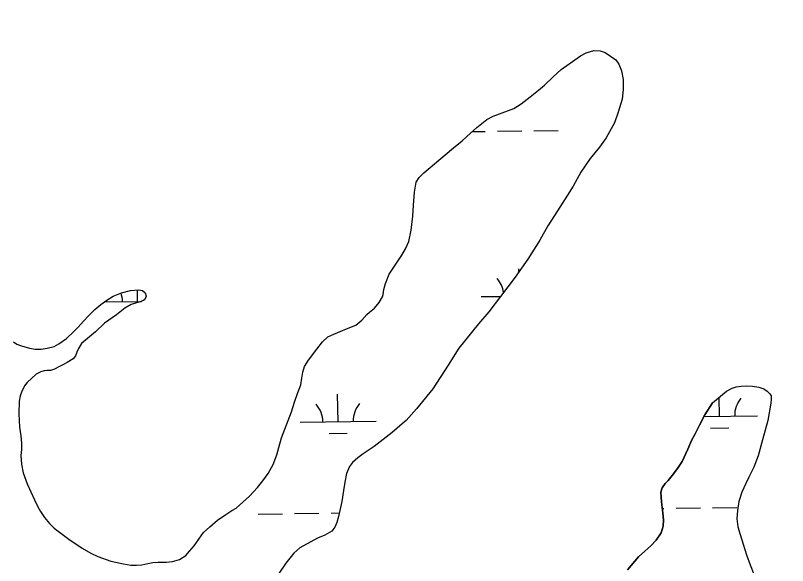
# Model space of a CAD drawing. Extents: x 3767014 to 3805179, y 361544 to 387384.
# Drawn here: x 3787061 to 3788077, y 368556 to 369279 of the extents above; entities that cross this region are included whole.
import ezdxf

# ---------------------------------------------------------------- set-up
doc = ezdxf.new("R2010")
doc.units = 0
for name, color, linetype in [('V-RIVR-EDGE', 7, 'Continuous'), ('V-TOPO-SHOR', 7, 'Continuous'), ('V-WETL-SWMP', 7, 'Continuous')]:
    doc.layers.add(name, color=color, linetype=linetype)

msp = doc.modelspace()

# ---------------------------------------------------------------- linework, layer by layer
at = {"layer": 'V-RIVR-EDGE'}
msp.add_spline([(3785266.865, 377529.211), (3785342.8, 377494.248), (3785391.258, 377467.439), (3785439.72, 377442.249), (3785475.246, 377418.707), (3785525.316, 377389.469), (3785575.383, 377359.422), (3785621.413, 377331.811), (3785722.351, 377269.288), (3785796.661, 377231.094), (3785852.385, 377199.415), (3785928.324, 377166.069), (3785964.678, 377149.804), (3786028.506, 377124.576), (3786060.018, 377113.175), (3786092.316, 377092.068), (3786117.34, 377073.405), (3786135.083, 377053.143), (3786154.458, 377039.347), (3786176.258, 377024.735), (3786206.946, 377006.867), (3786256.211, 376979.248), (3786328.098, 376942.677), (3786374.949, 376919.917), (3786491.265, 376862.208), (3786553.467, 376833.749), (3786619.713, 376805.279), (3786729.589, 376759.718), (3786796.656, 376736.099), (3786845.136, 376718.187), (3786867.767, 376712.469), (3787003.51, 376661.992), (3787089.16, 376631.048), (3787163.496, 376603.367), (3787230.559, 376578.13), (3787257.223, 376568.359), (3787300.044, 376551.27), (3787354.992, 376532.533), (3787409.127, 376512.181), (3787544.074, 376466.558), (3787612.756, 376442.126), (3787657.197, 376425.841), (3787730.724, 376398.162), (3787781.63, 376380.244), (3787834.96, 376361.511), (3787891.524, 376341.961), (3787940, 376322.432), (3787998.976, 376297.215), (3788050.697, 376281.721), (3788117.768, 376259.719), (3788176.757, 376240.164), (3788221.198, 376223.879), (3788259.981, 376209.226), (3788406.252, 376164.383), (3788541.215, 376125.23), (3788606.67, 376104.041), (3788679.39, 376077.173), (3788748.889, 376055.974), (3788871.693, 376005.528), (3788969.454, 375966.467), (3789047.013, 375933.926), (3789119.723, 375903.014), (3789155.253, 375881.09), (3789182.716, 375867.274), (3789214.225, 375854.256), (3789257.04, 375834.74), (3789281.286, 375828.21), (3789303.105, 375821.686), (3789328.955, 375809.491), (3789367.724, 375789.177), (3789414.577, 375767.225), (3789468.708, 375745.255), (3789509.105, 375728.981), (3789555.157, 375710.266), (3789585.849, 375694.015), (3789620.578, 375675.328), (3789681.97, 375646.062), (3789753.859, 375610.3), (3789792.633, 375591.603), (3789842.712, 375566.408), (3789897.64, 375539.584), (3789938.019, 375516.03), (3789968.727, 375506.25), (3790004.289, 375497.265), (3790030.972, 375494.773), (3790047.128, 375487.455), (3790077.007, 375469.589), (3790124.633, 375433.077), (3790192.442, 375382.768), (3790252.165, 375332.478), (3790290.91, 375302.459), (3790337.741, 375271.611), (3790406.357, 375220.491), (3790469.329, 375175.855), (3790570.248, 375106.054), (3790647.751, 375050.868), (3790691.367, 375028.115), (3790744.667, 374997.251), (3790806.838, 374955.852), (3790873.863, 374915.249), (3790932, 374877.903), (3791002.231, 374825.97), (3791052.265, 374782.175), (3791082.927, 374753.793), (3791131.331, 374705.149), (3791170.05, 374664.616), (3791192.631, 374638.681), (3791220.891, 374620.01), (3791288.67, 374557.569), (3791322.577, 374533.223), (3791362.944, 374504.817), (3791396.042, 374480.473), (3791434.785, 374449.645), (3791482.407, 374411.517), (3791534.052, 374365.291), (3791646.192, 374254.216), (3791707.514, 374196.644), (3791738.968, 374161.791), (3791773.65, 374123.694), (3791803.497, 374092.888), (3791829.321, 374070.18), (3791830.912, 374059.662), (3791837.316, 374032.958), (3791849.409, 374017.562), (3791884.123, 373992.405), (3791930.977, 373971.262), (3791954.393, 373955.838), (3791993.134, 373924.202), (3792026.979, 373874.785), (3792047.912, 373836.722), (3792063.186, 373799.482), (3792086.509, 373746.857), (3792112.249, 373690.181), (3792141.261, 373648.864), (3792158.993, 373624.558), (3792177.552, 373607.528), (3792214.702, 373586.409), (3792255.083, 373563.665), (3792301.119, 373538.48), (3792346.34, 373510.871), (3792382.671, 373485.71), (3792422.225, 373455.689), (3792479.537, 373411.875), (3792548.144, 373356.711), (3792619.168, 373298.307), (3792672.431, 373252.077), (3792709.534, 373212.357), (3792750.656, 373162.113), (3792839.385, 373068.08), (3792888.572, 373008.92), (3792945.027, 372945.699), (3792999.062, 372884.91), (3793053.898, 372820.884), (3793149.89, 372720.363), (3793208.761, 372653.092), (3793261.195, 372598.777), (3793315.232, 372538.796), (3793358.792, 372493.399), (3793409.592, 372432.618), (3793462.809, 372367.787), (3793498.283, 372323.219), (3793536.997, 372280.26), (3793578.124, 372232.443), (3793604.724, 372196.792), (3793668.438, 372125.466), (3793703.128, 372090.604), (3793760.41, 372034.66), (3793806.384, 371984.404), (3793839.438, 371942.268), (3793939.427, 371823.136), (3793981.333, 371763.186), (3794029.674, 371688.662), (3794050.609, 371651.408), (3794073.177, 371620.62), (3794178.796, 371488.535), (3794237.625, 371404.28), (3794268.243, 371358.106), (3794301.293, 371314.353), (3794332.724, 371269.794), (3794395.613, 371192), (3794429.476, 371149.862), (3794472.201, 371093.953), (3794523.788, 371024.274), (3794601.175, 370922.181), (3794640.679, 370871.942), (3794687.421, 370805.509), (3794733.389, 370752.828), (3794829.339, 370635.323), (3794895.463, 370557.521), (3794959.948, 370470.826), (3795013.158, 370403.569), (3795070.394, 370329.023), (3795159.854, 370203.448), (3795225.98, 370126.454), (3795296.13, 370041.363), (3795379.18, 369940.065), (3795459.001, 369841.201), (3795508.163, 369772.337), (3795554.103, 369708.333), (3795661.315, 369566.538), (3795715.338, 369500.897), (3795762.105, 369444.169), (3795798.366, 369390.703), (3795915.247, 369234.327), (3795963.601, 369165.465), (3796028.082, 369077.153), (3796043.387, 369052.853), (3796054.672, 369037.459), (3796077.242, 369007.48), (3796148.213, 368927.239), (3796183.677, 368878.627), (3796226.382, 368814.631), (3796275.531, 368740.105), (3796314.222, 368688.25), (3796353.714, 368633.158), (3796401.268, 368567.533), (3796456.873, 368487.33), (3796513.292, 368409.551), (3796545.533, 368365.8), (3796626.113, 368246.716), (3796670.449, 368188.377), (3796704.298, 368140.578), (3796751.041, 368074.145), (3796787.308, 368023.105), (3796838.907, 367958.278), (3796844.528, 367942.09), (3796845.295, 367925.104), (3796846.094, 367921.059), (3796852.559, 367919.425), (3796863.071, 367918.59), (3796875.166, 367904.003), (3796903.398, 367874.01), (3796931.629, 367844.017), (3796952.579, 367812.424), (3796982.392, 367767.87), (3797007.371, 367730.606), (3797037.194, 367690.095), (3797062.185, 367657.684), (3797075.869, 367631.77), (3797095.223, 367609.078), (3797126.665, 367569.372), (3797156.484, 367527.244), (3797212.099, 367451.085), (3797254.808, 367388.706), (3797302.183, 367327.228)], degree=3, dxfattribs=at)
at = {"layer": 'V-TOPO-SHOR'}
for points in [[(3787517.149, 368878.552), (3787523.545, 368885.976), (3787526.901, 368889.199), (3787533.543, 368894.567), (3787539.742, 368901.985), (3787544.078, 368909.26), (3787544.985, 368912.325), (3787545.806, 368918.828), (3787547.963, 368926.932), (3787553.165, 368938.939), (3787563.567, 368955.004), (3787569.727, 368963.992), (3787574.626, 368972.361), (3787578.902, 368982.089), (3787581.87, 368997.084), (3787584.165, 369015.403), (3787584.89, 369029.854), (3787586.326, 369047.17), (3787587.413, 369054.856), (3787588.56, 369060.087), (3787592.435, 369066.171), (3787598.669, 369072.217), (3787626.85, 369095.986), (3787637.809, 369105.487), (3787649.173, 369114.406), (3787659.816, 369124.685), (3787668.275, 369132.059), (3787681.656, 369142.797), (3787689.998, 369147.028), (3787697.975, 369149.975), (3787717.04, 369157.221), (3787726.714, 369163.056), (3787738.564, 369172.186), (3787749.535, 369181.193), (3787757.42, 369187.87), (3787768.834, 369198.853), (3787779.403, 369208.147), (3787804.575, 369226.54), (3787812.038, 369230.456), (3787822.182, 369233.257), (3787830.734, 369232.782), (3787837.263, 369230.783), (3787851.155, 369220.914), (3787855.024, 369215.317), (3787858.577, 369206.666), (3787860.723, 369195.23), (3787860.856, 369181.881), (3787859.396, 369169.474), (3787854.421, 369152.267), (3787849.265, 369138.396)], [(3787849.265, 369138.396), (3787838.468, 369118.393), (3787829.735, 369106.298), (3787817.539, 369091.171), (3787805.315, 369073.392), (3787794.868, 369055.069), (3787787.612, 369042.814), (3787770.689, 369016.378), (3787761.702, 369002.607), (3787751.272, 368983.694), (3787735.484, 368959.053), (3787718.688, 368935.37), (3787699.593, 368909.567), (3787684.177, 368889.648), (3787670.634, 368873.604), (3787644.815, 368841.647), (3787630.641, 368819.205), (3787610.492, 368788.272), (3787589.052, 368761.918), (3787575.488, 368746.661), (3787570.1, 368742.206), (3787556.835, 368730.686), (3787533.039, 368712.23), (3787518.84, 368702.747), (3787511.705, 368697.468), (3787504.883, 368691.408), (3787500.695, 368686.099), (3787496.804, 368676.676), (3787494.526, 368665.525), (3787493.031, 368654.492), (3787490.547, 368639.802), (3787486.511, 368620.361), (3787484.252, 368612.449), (3787481.456, 368606.391), (3787477.46, 368601.187), (3787468.464, 368595.762), (3787458.543, 368591.981), (3787435.399, 368578.942), (3787427.518, 368572.071), (3787417.047, 368558.755), (3787407.955, 368545.176)], [(3787165.706, 368892.454), (3787173.685, 368899.327), (3787181.305, 368904.817), (3787190.007, 368910.236), (3787200.608, 368914.425), (3787212.799, 368917.673), (3787223.091, 368918.416), (3787228.317, 368917.466), (3787232.024, 368914.416), (3787233.114, 368910.124), (3787231.549, 368905.862), (3787229.724, 368904.246), (3787223.785, 368902.235), (3787213.651, 368899.038), (3787205.222, 368894.51), (3787194.05, 368885.691), (3787178.614, 368874.609), (3787166.423, 368863.409), (3787148.152, 368847.838), (3787144.286, 368841.459), (3787142.148, 368836.595), (3787140.11, 368831.636), (3787137.265, 368827.54), (3787129.235, 368822.728), (3787124.482, 368820.352), (3787118.477, 368817.063), (3787112.857, 368813.976), (3787107.399, 368812.371), (3787102.693, 368812.156), (3787099.162, 368811.969), (3787094.583, 368810.581), (3787088.668, 368807.488), (3787076.857, 368796.79), (3787073.144, 368792.083), (3787069.325, 368783.742), (3787067.379, 368778.98), (3787066.083, 368771.88), (3787065.604, 368755.471), (3787066.429, 368738.016), (3787068.186, 368726.474), (3787069.208, 368716.877), (3787069.024, 368708.429), (3787068.336, 368700.556), (3787069.304, 368689.093), (3787071.258, 368677.555), (3787076.622, 368663.158), (3787086.272, 368642.188), (3787090.106, 368634.035), (3787094.11, 368626.967), (3787099.707, 368618.958), (3787106.082, 368611.259), (3787112.327, 368604.935), (3787131.729, 368590.488), (3787149.105, 368578.743), (3787160.367, 368571.954), (3787169.8, 368567.67), (3787186.642, 368561.507), (3787195.228, 368559.754), (3787203.614, 368558.097), (3787213.084, 368556.268), (3787220.549, 368556.16), (3787227.406, 368556.819), (3787235.416, 368558.49), (3787241.961, 368559.83), (3787249.213, 368560.401), (3787254.515, 368560.336), (3787260.119, 368560.082), (3787268.044, 368561.161), (3787276.914, 368563.735), (3787285.53, 368568.759), (3787290.099, 368574.567), (3787296.501, 368581.696), (3787308.736, 368599.084), (3787317.09, 368606.752), (3787327.283, 368615.445), (3787337.902, 368622.777), (3787346.02, 368627.985), (3787351.738, 368631.072), (3787369.013, 368647.109), (3787379.732, 368658.371), (3787386.882, 368666.991), (3787393.708, 368676.879), (3787400.286, 368688.823), (3787404.988, 368701.214), (3787407.595, 368710.899), (3787411.501, 368723.662), (3787424.495, 368758.052), (3787428.304, 368770.811), (3787432.341, 368782.3), (3787436.681, 368793.404), (3787438.127, 368802.473), (3787439.308, 368810.257), (3787441.383, 368817.673), (3787446.974, 368825.863), (3787457.609, 368840.459), (3787465.418, 368850.273), (3787472.33, 368856.63), (3787480.197, 368860.163), (3787496.908, 368867.251), (3787509.059, 368872.166), (3787517.149, 368878.552)], [(3787058.751, 368850.146), (3787063.242, 368847.115), (3787069.196, 368844.612), (3787079.968, 368841.735), (3787087.359, 368840.641), (3787094.923, 368840.535), (3787103.039, 368841.815), (3787112.214, 368844.004), (3787118.221, 368847.295), (3787128.356, 368854.32), (3787138.144, 368863.497), (3787143.993, 368869.238), (3787150.964, 368877.067), (3787157.743, 368884.895), (3787165.706, 368892.454)], [(3787978.207, 368769.953), (3787996.913, 368785.225), (3788004.167, 368789.282), (3788009.494, 368791.004), (3788016.13, 368791.962), (3788022.98, 368792.231), (3788031.041, 368791.934), (3788039.526, 368790.451), (3788046.039, 368788.327), (3788050.386, 368785.354), (3788053.852, 368781.86), (3788055.418, 368778.818), (3788055.721, 368774.55), (3788055.158, 368769.17), (3788051.146, 368746.507), (3788044.124, 368720.989), (3788038.281, 368699.97), (3788032.679, 368685.319), (3788026.046, 368672.134), (3788022.28, 368663.692), (3788017.094, 368652.234), (3788013.025, 368640.007), (3788011.225, 368628.331), (3788010.608, 368617.086), (3788011.556, 368606.87), (3788014.692, 368596.61), (3788018.878, 368584.09), (3788023.207, 368569.783), (3788027.809, 368556.479), (3788032.675, 368544.572)], [(3787978.207, 368769.953), (3787968.145, 368754.226), (3787961.284, 368740.549), (3787955.359, 368728.966), (3787950.839, 368720.377), (3787945.893, 368709.014), (3787938.613, 368692.469), (3787933.286, 368684.647), (3787927.181, 368676.314), (3787919.998, 368667.755), (3787916.152, 368663.815), (3787912.06, 368657.8), (3787910.32, 368652.432), (3787910.694, 368645.244), (3787911.923, 368635.415), (3787912.972, 368624.893), (3787913.9, 368615.253), (3787913.406, 368607.354), (3787910.856, 368598.811), (3787904.196, 368588.985), (3787897.278, 368581.717), (3787889.168, 368574.813), (3787881.177, 368567.022), (3787866.507, 368550.196)]]:
    msp.add_lwpolyline(points, dxfattribs=at)
at = {"layer": 'V-WETL-SWMP'}
for p, q in [((3787804.575, 369226.54), (3787812.039, 369230.455)), ((3787812.039, 369230.455), (3787822.181, 369233.258)), ((3787822.181, 369233.258), (3787830.734, 369232.782)), ((3787830.734, 369232.782), (3787837.264, 369230.783)), ((3787837.264, 369230.783), (3787851.155, 369220.915)), ((3787779.404, 369208.147), (3787804.575, 369226.54)), ((3787851.155, 369220.915), (3787855.024, 369215.316)), ((3787768.834, 369198.853), (3787779.404, 369208.147)), ((3787855.024, 369215.316), (3787858.576, 369206.666)), ((3787757.421, 369187.869), (3787768.834, 369198.853)), ((3787858.576, 369206.666), (3787860.724, 369195.231)), ((3787749.535, 369181.194), (3787757.421, 369187.869)), ((3787860.724, 369195.231), (3787860.857, 369181.882)), ((3787738.565, 369172.185), (3787749.535, 369181.194)), ((3787860.857, 369181.882), (3787859.396, 369169.475)), ((3787726.714, 369163.056), (3787738.565, 369172.185)), ((3787859.396, 369169.475), (3787854.421, 369152.268)), ((3787697.975, 369149.975), (3787717.04, 369157.221)), ((3787717.04, 369157.221), (3787726.714, 369163.056)), ((3787681.657, 369142.798), (3787689.997, 369147.029)), ((3787689.997, 369147.029), (3787697.975, 369149.975)), ((3787854.421, 369152.268), (3787849.265, 369138.395)), ((3787668.275, 369132.06), (3787681.657, 369142.798)), ((3787849.265, 369138.395), (3787838.468, 369118.394)), ((3787659.817, 369124.684), (3787668.275, 369132.06)), ((3787662.032, 369126.616), (3787679.488, 369126.858)), ((3787695.486, 369127.081), (3787727.483, 369127.525)), ((3787743.481, 369127.747), (3787775.478, 369128.192)), ((3787649.173, 369114.406), (3787659.817, 369124.684)), ((3787838.468, 369118.394), (3787829.734, 369106.298)), ((3787637.808, 369105.486), (3787649.173, 369114.406)), ((3787829.734, 369106.298), (3787817.54, 369091.172)), ((3787598.669, 369072.217), (3787626.849, 369095.986)), ((3787626.849, 369095.986), (3787637.808, 369105.486)), ((3787817.54, 369091.172), (3787805.314, 369073.393)), ((3787588.561, 369060.087), (3787592.436, 369066.172)), ((3787592.436, 369066.172), (3787598.669, 369072.217)), ((3787805.314, 369073.393), (3787794.868, 369055.07)), ((3787587.414, 369054.855), (3787588.561, 369060.087)), ((3787794.868, 369055.07), (3787787.611, 369042.814)), ((3787584.89, 369029.855), (3787586.327, 369047.17)), ((3787586.327, 369047.17), (3787587.414, 369054.855)), ((3787787.611, 369042.814), (3787770.689, 369016.378)), ((3787584.166, 369015.404), (3787584.89, 369029.855)), ((3787581.87, 368997.085), (3787584.166, 369015.404)), ((3787770.689, 369016.378), (3787761.702, 369002.607)), ((3787578.902, 368982.088), (3787581.87, 368997.085)), ((3787761.702, 369002.607), (3787751.271, 368983.694)), ((3787574.626, 368972.361), (3787578.902, 368982.088)), ((3787751.271, 368983.694), (3787735.483, 368959.053)), ((3787563.567, 368955.004), (3787569.727, 368963.992)), ((3787569.727, 368963.992), (3787574.626, 368972.361)), ((3787553.164, 368938.94), (3787563.567, 368955.004)), ((3787735.483, 368959.053), (3787718.689, 368935.369)), ((3787723.466, 368942.106), (3787723.409, 368946.208)), ((3787547.962, 368926.931), (3787553.164, 368938.94)), ((3787718.689, 368935.369), (3787699.592, 368909.567)), ((3787545.806, 368918.827), (3787547.962, 368926.931)), ((3787190.008, 368910.236), (3787200.607, 368914.425)), ((3787200.607, 368914.425), (3787212.799, 368917.672)), ((3787212.799, 368917.672), (3787223.09, 368918.417)), ((3787222.05, 368903.24), (3787221.84, 368918.327)), ((3787223.09, 368918.417), (3787228.317, 368917.466)), ((3787228.317, 368917.466), (3787232.025, 368914.416)), ((3787232.025, 368914.416), (3787233.113, 368910.123)), ((3787544.985, 368912.326), (3787545.806, 368918.827)), ((3787173.685, 368899.327), (3787181.306, 368904.818)), ((3787178.272, 368902.632), (3787226.955, 368903.308)), ((3787181.306, 368904.818), (3787190.008, 368910.236)), ((3787229.724, 368904.246), (3787223.784, 368902.234)), ((3787231.549, 368905.862), (3787229.724, 368904.246)), ((3787233.113, 368910.123), (3787231.549, 368905.862)), ((3787539.742, 368901.986), (3787544.078, 368909.26)), ((3787544.078, 368909.26), (3787544.985, 368912.326)), ((3787673.914, 368909.517), (3787699.821, 368909.877)), ((3787699.592, 368909.567), (3787684.178, 368889.648)), ((3787157.743, 368884.894), (3787165.706, 368892.454)), ((3787165.706, 368892.454), (3787173.685, 368899.327)), ((3787205.222, 368894.51), (3787194.051, 368885.692)), ((3787213.652, 368899.038), (3787205.222, 368894.51)), ((3787223.784, 368902.234), (3787213.652, 368899.038)), ((3787526.901, 368889.2), (3787533.543, 368894.567)), ((3787533.543, 368894.567), (3787539.742, 368901.986)), ((3787150.965, 368877.068), (3787157.743, 368884.894)), ((3787194.051, 368885.692), (3787178.615, 368874.609)), ((3787517.149, 368878.552), (3787523.544, 368885.975)), ((3787523.544, 368885.975), (3787526.901, 368889.2)), ((3787684.178, 368889.648), (3787670.633, 368873.604)), ((3787143.992, 368869.238), (3787150.965, 368877.068)), ((3787178.615, 368874.609), (3787166.423, 368863.41)), ((3787496.908, 368867.252), (3787509.06, 368872.166)), ((3787509.06, 368872.166), (3787517.149, 368878.552)), ((3787670.633, 368873.604), (3787644.814, 368841.646)), ((3787128.356, 368854.32), (3787138.144, 368863.497)), ((3787138.144, 368863.497), (3787143.992, 368869.238)), ((3787166.423, 368863.41), (3787148.153, 368847.838)), ((3787480.196, 368860.162), (3787496.908, 368867.252)), ((3787118.22, 368847.296), (3787128.356, 368854.32)), ((3787465.418, 368850.274), (3787472.331, 368856.63)), ((3787472.331, 368856.63), (3787480.196, 368860.162)), ((3787058.75, 368850.147), (3787063.243, 368847.116)), ((3787063.243, 368847.116), (3787069.196, 368844.612)), ((3787069.196, 368844.612), (3787079.968, 368841.736)), ((3787079.968, 368841.736), (3787087.359, 368840.642)), ((3787094.922, 368840.535), (3787103.039, 368841.815)), ((3787103.039, 368841.815), (3787112.214, 368844.005)), ((3787112.214, 368844.005), (3787118.22, 368847.296)), ((3787148.153, 368847.838), (3787144.285, 368841.459)), ((3787457.61, 368840.459), (3787465.418, 368850.274)), ((3787087.359, 368840.642), (3787094.922, 368840.535)), ((3787140.109, 368831.636), (3787137.265, 368827.54)), ((3787142.147, 368836.595), (3787140.109, 368831.636)), ((3787144.285, 368841.459), (3787142.147, 368836.595)), ((3787446.974, 368825.862), (3787457.61, 368840.459)), ((3787644.814, 368841.646), (3787630.641, 368819.205)), ((3787129.235, 368822.727), (3787124.482, 368820.352)), ((3787137.265, 368827.54), (3787129.235, 368822.727)), ((3787441.383, 368817.673), (3787446.974, 368825.862)), ((3787099.162, 368811.97), (3787094.582, 368810.581)), ((3787102.692, 368812.155), (3787099.162, 368811.97)), ((3787107.399, 368812.37), (3787102.692, 368812.155)), ((3787112.858, 368813.977), (3787107.399, 368812.37)), ((3787118.476, 368817.062), (3787112.858, 368813.977)), ((3787124.482, 368820.352), (3787118.476, 368817.062)), ((3787439.308, 368810.258), (3787441.383, 368817.673)), ((3787630.641, 368819.205), (3787610.492, 368788.271)), ((3787088.669, 368807.489), (3787076.857, 368796.79)), ((3787094.582, 368810.581), (3787088.669, 368807.489)), ((3787436.681, 368793.404), (3787438.126, 368802.472)), ((3787438.126, 368802.472), (3787439.308, 368810.258)), ((3787073.144, 368792.084), (3787069.324, 368783.742)), ((3787076.857, 368796.79), (3787073.144, 368792.084)), ((3787432.34, 368782.3), (3787436.681, 368793.404)), ((3787069.324, 368783.742), (3787067.38, 368778.981)), ((3787428.304, 368770.811), (3787432.34, 368782.3)), ((3787485.709, 368745.025), (3787485.209, 368781.021)), ((3787610.492, 368788.271), (3787589.052, 368761.919)), ((3787066.083, 368771.88), (3787065.604, 368755.472)), ((3787067.38, 368778.981), (3787066.083, 368771.88)), ((3787424.496, 368758.052), (3787428.304, 368770.811)), ((3787987.568, 368751.996), (3787987.217, 368777.309)), ((3787589.052, 368761.919), (3787575.487, 368746.66)), ((3787065.604, 368755.472), (3787066.428, 368738.016)), ((3787411.501, 368723.661), (3787424.496, 368758.052)), ((3787966.882, 368751.709), (3788037.563, 368752.691)), ((3787435.713, 368744.33), (3787535.704, 368745.719)), ((3787570.099, 368742.207), (3787556.834, 368730.687)), ((3787575.487, 368746.66), (3787570.099, 368742.207)), ((3787066.428, 368738.016), (3787068.186, 368726.474)), ((3787556.834, 368730.687), (3787533.039, 368712.23)), ((3787975.784, 368736.4), (3787999.781, 368736.734)), ((3787068.186, 368726.474), (3787069.208, 368716.877)), ((3787407.595, 368710.899), (3787411.501, 368723.661)), ((3787473.924, 368729.429), (3787497.922, 368729.762)), ((3787069.208, 368716.877), (3787069.024, 368708.429)), ((3787404.987, 368701.213), (3787407.595, 368710.899)), ((3787533.039, 368712.23), (3787518.84, 368702.748)), ((3787069.024, 368708.429), (3787068.335, 368700.557)), ((3787068.335, 368700.557), (3787069.305, 368689.094)), ((3787400.285, 368688.824), (3787404.987, 368701.213)), ((3787518.84, 368702.748), (3787511.705, 368697.467)), ((3787504.884, 368691.407), (3787500.695, 368686.1)), ((3787511.705, 368697.467), (3787504.884, 368691.407)), ((3787069.305, 368689.094), (3787071.259, 368677.556)), ((3787393.707, 368676.88), (3787400.285, 368688.824)), ((3787500.695, 368686.1), (3787496.804, 368676.677)), ((3787071.259, 368677.556), (3787076.622, 368663.158)), ((3787386.882, 368666.991), (3787393.707, 368676.88)), ((3787496.804, 368676.677), (3787494.527, 368665.526)), ((3787076.622, 368663.158), (3787086.271, 368642.189)), ((3787379.732, 368658.371), (3787386.882, 368666.991)), ((3787494.527, 368665.526), (3787493.032, 368654.493)), ((3787369.013, 368647.11), (3787379.732, 368658.371)), ((3787493.032, 368654.493), (3787490.547, 368639.802)), ((3787086.271, 368642.189), (3787090.105, 368634.036)), ((3787351.737, 368631.072), (3787369.013, 368647.11)), ((3787490.547, 368639.802), (3787486.511, 368620.36)), ((3787090.105, 368634.036), (3787094.109, 368626.968)), ((3787346.02, 368627.985), (3787351.737, 368631.072)), ((3787912.376, 368630.869), (3787914.399, 368630.897)), ((3787930.398, 368631.12), (3787962.394, 368631.564)), ((3787978.393, 368631.786), (3788010.39, 368632.231)), ((3787094.109, 368626.968), (3787099.707, 368618.957)), ((3787099.707, 368618.957), (3787106.082, 368611.26)), ((3787327.282, 368615.446), (3787337.901, 368622.778)), ((3787337.901, 368622.778), (3787346.02, 368627.985)), ((3787380.543, 368623.481), (3787412.54, 368623.926)), ((3787428.538, 368624.148), (3787460.535, 368624.593)), ((3787476.533, 368624.815), (3787487.467, 368624.967)), ((3787486.511, 368620.36), (3787484.252, 368612.45)), ((3787106.082, 368611.26), (3787112.326, 368604.934)), ((3787317.09, 368606.751), (3787327.282, 368615.446)), ((3787484.252, 368612.45), (3787481.456, 368606.392)), ((3787112.326, 368604.934), (3787131.73, 368590.489)), ((3787296.501, 368581.697), (3787308.737, 368599.083)), ((3787308.737, 368599.083), (3787317.09, 368606.751)), ((3787477.461, 368601.188), (3787468.464, 368595.762)), ((3787481.456, 368606.392), (3787477.461, 368601.188)), ((3787131.73, 368590.489), (3787149.104, 368578.744)), ((3787458.543, 368591.982), (3787435.399, 368578.941)), ((3787468.464, 368595.762), (3787458.543, 368591.982)), ((3787149.104, 368578.744), (3787160.366, 368571.953)), ((3787290.099, 368574.568), (3787296.501, 368581.697)), ((3787435.399, 368578.941), (3787427.518, 368572.07)), ((3787160.366, 368571.953), (3787169.799, 368567.669)), ((3787169.799, 368567.669), (3787186.643, 368561.507)), ((3787276.915, 368563.736), (3787285.53, 368568.76)), ((3787285.53, 368568.76), (3787290.099, 368574.568)), ((3787427.518, 368572.07), (3787417.047, 368558.754)), ((3787186.643, 368561.507), (3787195.228, 368559.755)), ((3787195.228, 368559.755), (3787203.614, 368558.097)), ((3787203.614, 368558.097), (3787213.085, 368556.269)), ((3787227.406, 368556.819), (3787235.416, 368558.49)), ((3787235.416, 368558.49), (3787241.961, 368559.83)), ((3787241.961, 368559.83), (3787249.212, 368560.401)), ((3787249.212, 368560.401), (3787254.516, 368560.336)), ((3787254.516, 368560.336), (3787260.118, 368560.082)), ((3787260.118, 368560.082), (3787268.044, 368561.161)), ((3787268.044, 368561.161), (3787276.915, 368563.736)), ((3787417.047, 368558.754), (3787407.956, 368545.176)), ((3787213.085, 368556.269), (3787220.549, 368556.159)), ((3787220.549, 368556.159), (3787227.406, 368556.819))]:
    msp.add_line(p, q, dxfattribs=at)
msp.add_lwpolyline([(3787866.507, 368550.196), (3787881.176, 368567.023), (3787889.167, 368574.812), (3787897.278, 368581.716), (3787904.197, 368588.986), (3787910.856, 368598.812), (3787913.405, 368607.354), (3787913.9, 368615.253), (3787912.972, 368624.892), (3787911.923, 368635.416), (3787910.695, 368645.244), (3787910.32, 368652.432), (3787912.061, 368657.799), (3787916.152, 368663.816), (3787919.998, 368667.756), (3787927.181, 368676.313), (3787933.285, 368684.647), (3787938.613, 368692.469), (3787945.894, 368709.014), (3787950.839, 368720.376), (3787955.359, 368728.966), (3787961.284, 368740.549), (3787968.144, 368754.225), (3787978.206, 368769.953), (3787996.913, 368785.225), (3788004.168, 368789.281), (3788009.493, 368791.003), (3788016.129, 368791.962), (3788022.981, 368792.23), (3788031.04, 368791.933), (3788039.525, 368790.452), (3788046.038, 368788.327), (3788050.386, 368785.353), (3788053.852, 368781.86), (3788055.418, 368778.818), (3788055.722, 368774.551), (3788055.159, 368769.17), (3788051.146, 368746.507), (3788044.123, 368720.988), (3788038.281, 368699.97), (3788032.679, 368685.319), (3788026.046, 368672.134), (3788022.279, 368663.692), (3788017.095, 368652.233), (3788013.024, 368640.006), (3788011.225, 368628.332), (3788010.608, 368617.085), (3788011.556, 368606.87), (3788014.692, 368596.61), (3788018.878, 368584.09), (3788023.207, 368569.784), (3788027.809, 368556.479), (3788032.676, 368544.572)], dxfattribs=at)
for centre, start, end in [((3787668.665, 368909.919), 8.158403, 41.567696), ((3787166.805, 368902.947), 0.024037, 18.719205), ((3788042.799, 368753.238), 140.024034, 181.567693), ((3787430.464, 368744.732), 0.024037, 41.567696), ((3787540.94, 368746.267), 140.024034, 181.567693), ((3787932.324, 368751.704), 0.024037, 2.158353)]:
    msp.add_arc(centre, 35.246, start, end, dxfattribs=at)

doc.saveas('drawing.dxf')
